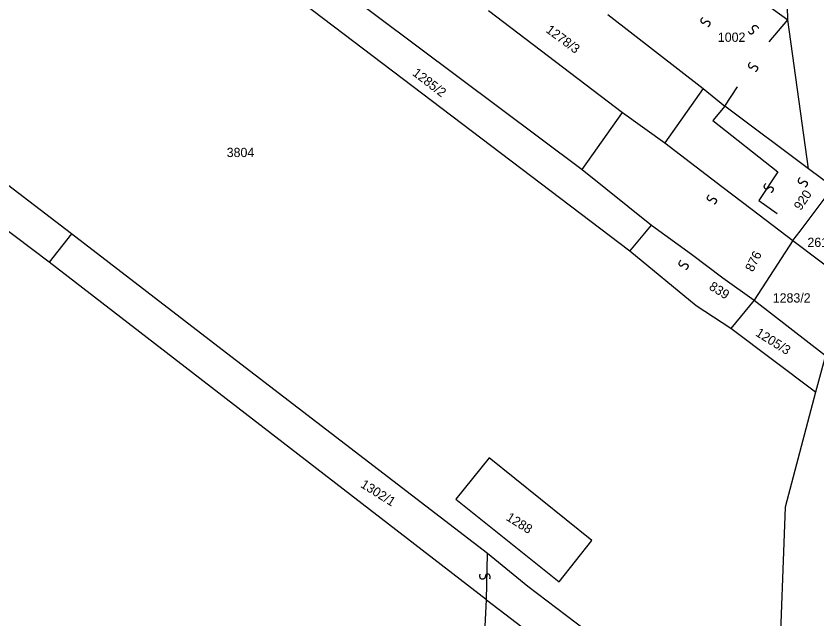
# Model space of a CAD drawing. Extents: x -581999 to -572728, y -1219553 to -1212032.
# Drawn here: x -577907.8 to -577734.8, y -1215188.7 to -1215058.5 of the extents above; entities that cross this region are included whole.
import ezdxf

# ---------------------------------------------------------------- set-up
doc = ezdxf.new("R2010")
doc.units = 0
for name, color, linetype in [('Vrstva 1', 7, 'Continuous'), ('Vrstva 2', 7, 'Continuous'), ('Vrstva 4', 7, 'Continuous'), ('Vrstva 6', 7, 'Continuous')]:
    doc.layers.add(name, color=color, linetype=linetype)

msp = doc.modelspace()

# ---------------------------------------------------------------- linework, layer by layer
at = {"layer": 'Vrstva 1'}
for p, q in [((-577749.734, -1215053.023), (-577741.1, -1215059.241)), ((-577805.767, -1215057.281), (-577776.782, -1215079.289)), ((-577900.703, -1215111.622), (-577940.793, -1215081.302)), ((-577895.875, -1215105.519), (-577922.98, -1215084.815)), ((-577895.875, -1215105.519), (-577900.703, -1215111.622)), ((-577863.31, -1215130.58), (-577895.875, -1215105.519)), ((-577806.206, -1215184.597), (-577900.703, -1215111.622)), ((-577805.965, -1215174.555), (-577863.31, -1215130.58)), ((-577797.256, -1215181.691), (-577805.965, -1215174.555)), ((-577751.771, -1215216.11), (-577797.256, -1215181.691))]:
    msp.add_line(p, q, dxfattribs=at)
for points in [[(-577872.974, -1215026.324), (-577847.84, -1215044.937), (-577785.524, -1215091.587)], [(-577775.2, -1215109.258), (-577852.17, -1215050.829), (-577877.169, -1215032.139)], [(-577736.638, -1215091.441), (-577741.1, -1215059.241), (-577741.783, -1215033.863)], [(-577779.991, -1215058.141), (-577759.359, -1215074.139)], [(-577759.359, -1215074.139), (-577767.67, -1215085.868)], [(-577759.359, -1215074.139), (-577754.676, -1215077.924)], [(-577785.524, -1215091.587), (-577776.782, -1215079.289)], [(-577776.782, -1215079.289), (-577767.67, -1215085.868)], [(-577736.638, -1215091.441), (-577754.676, -1215077.924)], [(-577767.67, -1215085.868), (-577755.365, -1215095.311)], [(-577731.281, -1215095.459), (-577736.638, -1215091.441)], [(-577785.524, -1215091.587), (-577770.563, -1215103.634)], [(-577755.365, -1215095.311), (-577748.796, -1215100.22)], [(-577738.462, -1215104.933), (-577731.281, -1215095.459)], [(-577748.796, -1215100.22), (-577740.046, -1215106.975)], [(-577775.2, -1215109.258), (-577770.563, -1215103.634)], [(-577770.563, -1215103.634), (-577761.947, -1215109.893)], [(-577740.046, -1215106.975), (-577738.462, -1215104.933)], [(-577740.046, -1215106.975), (-577748.348, -1215119.858)], [(-577740.046, -1215106.975), (-577728.621, -1215115.556)], [(-577760.923, -1215121.066), (-577775.2, -1215109.258)], [(-577761.947, -1215109.893), (-577755.148, -1215114.99)], [(-577755.148, -1215114.99), (-577748.348, -1215119.858)], [(-577748.348, -1215119.858), (-577753.441, -1215125.937)], [(-577748.348, -1215119.858), (-577732.97, -1215131.775)], [(-577753.441, -1215125.937), (-577760.923, -1215121.066)], [(-577735.148, -1215139.729), (-577753.441, -1215125.937)], [(-577732.97, -1215131.775), (-577735.148, -1215139.729)], [(-577735.148, -1215139.729), (-577741.682, -1215164.578), (-577743.068, -1215201.125), (-577744.409, -1215221.978)], [(-577805.613, -1215153.905), (-577812.814, -1215162.86), (-577790.497, -1215180.729), (-577783.421, -1215171.775)], [(-577783.421, -1215171.775), (-577805.613, -1215153.905)], [(-577805.958, -1215219.11), (-577807.932, -1215218.976), (-577806.206, -1215184.597)], [(-577806.206, -1215184.597), (-577781.483, -1215203.427), (-577762.083, -1215219.029)]]:
    msp.add_lwpolyline(points, dxfattribs=at)
at = {"layer": 'Vrstva 4'}
for p, q in [((-577745.133, -1215064.032), (-577741.1, -1215059.241)), ((-577806.206, -1215184.597), (-577805.965, -1215174.555))]:
    msp.add_line(p, q, dxfattribs=at)
for points in [[(-577754.676, -1215077.924), (-577751.975, -1215073.774)], [(-577754.676, -1215077.924), (-577757.315, -1215081.017), (-577743.265, -1215092.139), (-577747.378, -1215098.32)], [(-577747.378, -1215098.32), (-577743.393, -1215101.154)]]:
    msp.add_lwpolyline(points, dxfattribs=at)
at = {"layer": 'Vrstva 6'}
for points in [[(-577759.498, -1215058.76), (-577760.085, -1215059.382), (-577759.63, -1215059.991), (-577759.224, -1215059.979), (-577758.938, -1215059.674), (-577758.632, -1215059.52), (-577758.332, -1215059.536), (-577758.125, -1215059.638), (-577757.949, -1215059.841), (-577757.904, -1215060.205), (-577758.239, -1215060.717), (-577758.397, -1215060.809)], [(-577749.688, -1215061.741), (-577749.208, -1215062.448), (-577748.514, -1215062.137), (-577748.437, -1215061.737), (-577748.673, -1215061.392), (-577748.758, -1215061.06), (-577748.676, -1215060.77), (-577748.532, -1215060.59), (-577748.296, -1215060.462), (-577747.931, -1215060.498), (-577747.504, -1215060.937), (-577747.449, -1215061.11)], [(-577749.204, -1215068.452), (-577749.791, -1215069.074), (-577749.336, -1215069.683), (-577748.93, -1215069.671), (-577748.644, -1215069.366), (-577748.338, -1215069.212), (-577748.038, -1215069.228), (-577747.831, -1215069.33), (-577747.655, -1215069.533), (-577747.61, -1215069.897), (-577747.945, -1215070.409), (-577748.103, -1215070.501)], [(-577745.83, -1215094.605), (-577746.417, -1215095.227), (-577745.962, -1215095.836), (-577745.556, -1215095.824), (-577745.27, -1215095.519), (-577744.964, -1215095.365), (-577744.664, -1215095.381), (-577744.457, -1215095.483), (-577744.281, -1215095.686), (-577744.236, -1215096.05), (-577744.571, -1215096.562), (-577744.729, -1215096.654)], [(-577738.468, -1215093.374), (-577739.055, -1215093.996), (-577738.6, -1215094.605), (-577738.194, -1215094.593), (-577737.908, -1215094.288), (-577737.602, -1215094.134), (-577737.302, -1215094.15), (-577737.095, -1215094.252), (-577736.919, -1215094.455), (-577736.874, -1215094.819), (-577737.209, -1215095.331), (-577737.367, -1215095.423)], [(-577758.1, -1215097.067), (-577758.687, -1215097.689), (-577758.232, -1215098.298), (-577757.826, -1215098.286), (-577757.54, -1215097.981), (-577757.234, -1215097.827), (-577756.934, -1215097.843), (-577756.727, -1215097.945), (-577756.551, -1215098.148), (-577756.506, -1215098.512), (-577756.841, -1215099.024), (-577756.999, -1215099.116)], [(-577764.235, -1215111.22), (-577764.822, -1215111.842), (-577764.367, -1215112.451), (-577763.961, -1215112.439), (-577763.675, -1215112.134), (-577763.369, -1215111.98), (-577763.069, -1215111.996), (-577762.862, -1215112.098), (-577762.686, -1215112.301), (-577762.641, -1215112.665), (-577762.976, -1215113.177), (-577763.134, -1215113.269)], [(-577805.452, -1215180.03), (-577805.357, -1215179.179), (-577806.087, -1215178.967), (-577806.404, -1215179.221), (-577806.449, -1215179.637), (-577806.6, -1215179.944), (-577806.849, -1215180.111), (-577807.076, -1215180.155), (-577807.339, -1215180.099), (-577807.594, -1215179.835), (-577807.634, -1215179.225), (-577807.564, -1215179.056)]]:
    msp.add_open_spline(points, degree=2, dxfattribs=at)

# ---------------------------------------------------------------- texts
at = {"layer": 'Vrstva 2'}
for s, rotation, p in [('1278/3', 323.38366, (-577793.538, -1215061.804)), ('1285/2', 322.32175, (-577822.354, -1215071.098)), ('920', 56.2834, (-577738.308, -1215100.605)), ('876', 63.79413, (-577748.645, -1215113.878)), ('839', 327.96399, (-577758.311, -1215117.378)), ('1205/3', 327.96399, (-577748.238, -1215127.412)), ('1302/1', 327.82777, (-577833.577, -1215160.132)), ('1288', 327.82777, (-577802.128, -1215167.249))]:
    msp.add_text(s, height=2, rotation=rotation, dxfattribs=at).set_placement(p)
for s, p in [('1002', (-577756.216, -1215064.029)), ('3804', (-577862.315, -1215088.925)), ('2619/20', (-577736.87, -1215108.345)), ('1283/2', (-577744.361, -1215120.36))]:
    msp.add_text(s, height=2, dxfattribs=at).set_placement(p)

doc.saveas('drawing.dxf')
